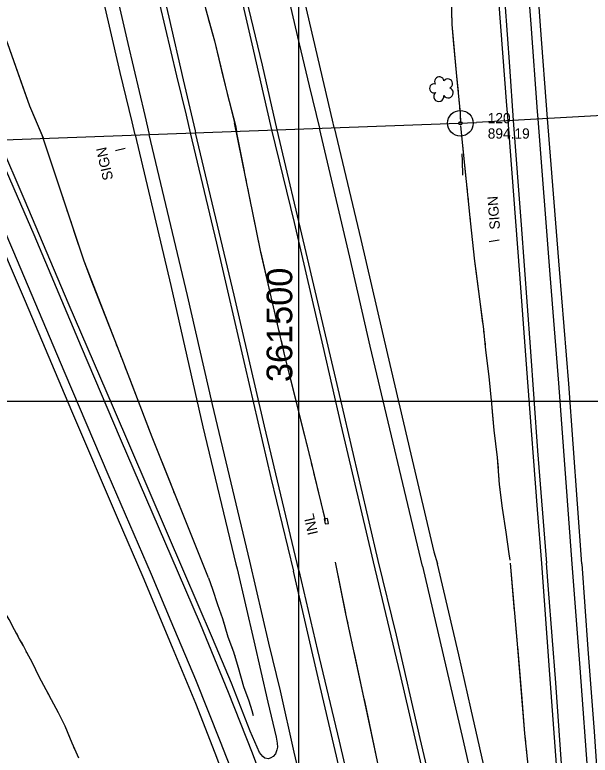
# Model space of a CAD drawing. Extents: x 353423 to 364002, y 127000 to 201942.
# Drawn here: x 361334 to 361670.5, y 147292.9 to 147726 of the extents above; entities that cross this region are included whole.
import ezdxf

# ---------------------------------------------------------------- set-up
doc = ezdxf.new("R2010")
doc.units = 0
for name, color, linetype in [('E_DTM_SlopeBottom', 7, 'Continuous'), ('E_DTM_SlopeTop', 7, 'Continuous'), ('E_FEN_Generic', 7, 'Continuous'), ('E_LAND_BrushLine', 7, 'Continuous'), ('E_LAND_TreeLine', 7, 'Continuous'), ('E_RDWY_AsphConc', 7, 'Continuous'), ('E_RDWY_Gravel', 7, 'Continuous'), ('E_STRUCT_WingWall', 7, 'Continuous')]:
    doc.layers.add(name, color=color, linetype=linetype)

msp = doc.modelspace()

# ---------------------------------------------------------------- linework, layer by layer
at = {"layer": 'E_DTM_SlopeBottom'}
msp.add_lwpolyline([(361515.39, 147428.19), (361517.37, 147428.49), (361516.91, 147431.46), (361514.93, 147431.15), (361515.39, 147428.19)], dxfattribs=at)
at = {"layer": 'E_DTM_SlopeTop'}
for points in [[(361640, 147665.06), (361639.68, 147669.43), (361635.93, 147720.57), (361632.35, 147768.51), (361629.35, 147810.78), (361625.95, 147855.61), (361622.73, 147898.78), (361621.1, 147920.75), (361620.78, 147930.93), (361620.92, 147937.5), (361621.69, 147946.99), (361625.58, 147974.16), (361631.52, 148012.6), (361638.2, 148056.01), (361640.83, 148066.68)], [(361645.54, 147665.37), (361641.4, 147719.6), (361637.75, 147772.41), (361633.76, 147825.11), (361630.5, 147869.07), (361627.26, 147912.07), (361626.33, 147930.18), (361626.33, 147941.59), (361627.61, 147956.71), (361629.51, 147973.15), (361633.85, 148004.06), (361639.27, 148038.42), (361643.18, 148066.2)], [(361319.42, 148055.37), (361329.49, 148012.42), (361337.85, 147976.64), (361345.07, 147945.17), (361354.92, 147902.73), (361363.12, 147869), (361374.78, 147817.89), (361387.65, 147763.43), (361400.04, 147709.12), (361410.09, 147667.19), (361412.63, 147656.02)], [(361343.24, 148055.54), (361351.19, 148022.14), (361356.64, 147999.84), (361365.3, 147962.23), (361371.08, 147936.7), (361378.92, 147903.3), (361385.85, 147873.28), (361393.8, 147839.49), (361400.51, 147810.27), (361409.38, 147772.43), (361418.68, 147732.41), (361428.58, 147690.32), (361434.12, 147667.29), (361436.48, 147656.9)], [(361487.5, 147658.78), (361478.87, 147696.45), (361469.52, 147735.5), (361462.7, 147765.55), (361454.83, 147798.81), (361448.18, 147826.82), (361439.52, 147864.26), (361433.11, 147892.48), (361422.43, 147938.07), (361413.56, 147976.04), (361408.44, 147997.77), (361402.01, 148024.61), (361398.11, 148042.4), (361394.96, 148055.77)], [(361419.02, 148056.1), (361425.15, 148030.21), (361432.15, 148000.98), (361441.57, 147960.86), (361448.5, 147930.88), (361457.71, 147891.55), (361470.62, 147837.12), (361477.43, 147808.21), (361487.47, 147764.34), (361499.22, 147713.12), (361506.19, 147684.35), (361512.17, 147659.69)], [(361386.66, 148044.5), (361390.91, 148026.62), (361400.11, 148004.81), (361408.39, 147985.04), (361416.86, 147947.41), (361424.57, 147915.68), (361435.46, 147866.95), (361442.29, 147838.04), (361453.8, 147789.06), (361460.81, 147759.91), (361472.67, 147708.97), (361479.29, 147680.05), (361484.19, 147658.66)], [(361520.77, 147660), (361519.77, 147664.3), (361503.72, 147732.71), (361495.32, 147768.55), (361484.62, 147815.19), (361475.32, 147854.03), (361467.26, 147889.51), (361460.5, 147919.96), (361451.33, 147959.41), (361435.58, 148026.42), (361433.39, 148045.03)], [(361404.31, 147655.72), (361402.53, 147663.44), (361395.6, 147692.15), (361389.35, 147719.4), (361379.99, 147759.79), (361373.86, 147784.97), (361364.79, 147824.84), (361357.76, 147854.65), (361348.52, 147895.11), (361342.7, 147919.86), (361333.87, 147957.31), (361328.1, 147981.94), (361319.58, 148010.65), (361313.64, 148032.44), (361313.04, 148034.26)], [(361359.45, 148034.84), (361360.45, 148025.79), (361362.09, 148004.06), (361363.56, 147985.82), (361371.53, 147949.62), (361379.08, 147918), (361387.19, 147882.75), (361394.52, 147850.76), (361400.89, 147823.85), (361408.47, 147791.43), (361417.61, 147752.05), (361424.14, 147724.69), (361432.43, 147687.89), (361439.44, 147658.21), (361439.73, 147657.02)], [(361602.04, 147978.87), (361605.22, 147937.81), (361608.39, 147895.93), (361611.8, 147850.32), (361615.36, 147802.33), (361619.14, 147752.08), (361623.21, 147695.81), (361625.5, 147664.26)], [(361601.62, 147943.89), (361604.56, 147901.78), (361609.1, 147841.68), (361613.12, 147788.97), (361616.91, 147734.5), (361621.57, 147672.85), (361622.22, 147664.08)], [(361622.22, 147664.08), (361629.05, 147574.27), (361633.73, 147511.16), (361639.41, 147436.57), (361641.95, 147404.99)], [(361625.5, 147664.26), (361630.14, 147603.09), (361635.46, 147531.83), (361639.64, 147470.96), (361644.94, 147405.31)], [(361659.97, 147404.76), (361652.06, 147510.47), (361647.12, 147574.11), (361640, 147665.06)], [(361665.51, 147404.9), (361658.07, 147510.04), (361652.55, 147577.29), (361645.54, 147665.37)], [(361572.4, 147403.44), (361541.82, 147532.12), (361529.95, 147584.27), (361512.17, 147659.69)], [(361520.77, 147660), (361536.33, 147594.61), (361552.03, 147527.27), (361565.66, 147469.06), (361579.08, 147411.84), (361581.23, 147404.78)], [(361404.31, 147655.72), (361425.14, 147567.67), (361444, 147485.04), (361463.26, 147404.64), (361464.02, 147402)], [(361471.46, 147406.36), (361449.59, 147497.98), (361434.93, 147561.87), (361412.63, 147656.02)], [(361436.48, 147656.9), (361451.97, 147592.46), (361468.44, 147520.64), (361483.68, 147455.07), (361496.98, 147400.48)], [(361500.09, 147401.03), (361480.03, 147485.42), (361462.28, 147561.97), (361439.73, 147657.02)], [(361484.19, 147658.66), (361497.28, 147604.55), (361514.21, 147532.13), (361524.65, 147486.07), (361543.54, 147406.1)], [(361546.56, 147406.78), (361525.47, 147497.33), (361504.37, 147586.94), (361487.5, 147658.78)], [(361299.97, 147651.88), (361340.05, 147558.47), (361367.08, 147494.29), (361393.81, 147431.91), (361408.94, 147397.22)], [(361413.92, 147398.57), (361388.68, 147457.09), (361363.42, 147516.15), (361332.79, 147588.43), (361305.57, 147652.09)], [(361321.02, 147652.65), (361345.07, 147597.48), (361372.71, 147531.76), (361395.52, 147478.22), (361429.47, 147399.5)], [(361432.75, 147400.43), (361391.69, 147496.07), (361365.24, 147557.42), (361340.11, 147617), (361324.54, 147652.78)], [(361652.55, 146629.38), (361628.14, 146733.02), (361613.21, 146797.53), (361596.83, 146867.46), (361583.19, 146927.49), (361572.44, 146972.92), (361562.47, 147015.18), (361553.11, 147055.27), (361541.76, 147103.9), (361528.26, 147162.78), (361518.31, 147205.63), (361508.58, 147246.85), (361497.44, 147294.63), (361489.37, 147330.5), (361482.53, 147358.52), (361471.46, 147406.36)], [(361543.54, 147406.1), (361559.06, 147340.74), (361573.51, 147278.56), (361586.53, 147223.31), (361599.74, 147166.08), (361610.9, 147119.1), (361624.82, 147059.57), (361637.03, 147006.26), (361648.5, 146958.45), (361661.23, 146903.98), (361675.36, 146842.18), (361689.09, 146783.75), (361701.07, 146732.42), (361714.83, 146672.54)], [(361726.12, 146636.99), (361711.15, 146701.23), (361696.12, 146766.23), (361681.23, 146830.16), (361665.99, 146896.25), (361651.92, 146956.59), (361637.22, 147019.15), (361619.37, 147095.34), (361602.2, 147169.27), (361585.99, 147238.83), (361571.06, 147302.75), (361557.14, 147363.12), (361546.56, 147406.78)], [(361572.4, 147403.44), (361584.48, 147351.68), (361596.23, 147301.26), (361605.73, 147259.17)], [(361611.28, 147274.11), (361600.61, 147320.39), (361593.66, 147351.7), (361581.23, 147404.78)], [(361641.95, 147404.99), (361646.77, 147340.03), (361650.56, 147287.54)], [(361653.76, 147287.78), (361650.31, 147335.3), (361646.13, 147389.82), (361644.94, 147405.31)], [(361759.6, 146633.57), (361748.58, 146685.7), (361739.73, 146727.61), (361729.5, 146775.09), (361720.07, 146819.79), (361711.91, 146860.71), (361704.68, 146895.8), (361699.64, 146925.81), (361694.86, 146960.02), (361690.71, 146995.45), (361687.61, 147030.71), (361684.26, 147074.29), (361680.95, 147121.38), (361677.12, 147170.84), (361673.83, 147215.27), (361669.44, 147277.25), (361664.58, 147343.93), (361659.97, 147404.76)], [(361665.51, 147404.9), (361669.16, 147354.86), (361672.76, 147306.7), (361676.2, 147257.44), (361679, 147216.41), (361682.3, 147172.2), (361685.74, 147125.9), (361688.04, 147094.08), (361690.88, 147056.48), (361693.78, 147018.34), (361697.96, 146974.11), (361701.86, 146945.99), (361708.62, 146907.74), (361715.66, 146870.48), (361723.89, 146828.86), (361733.17, 146784.42), (361741.93, 146744.07), (361753.48, 146688.51), (361763.76, 146639.64)], [(361429.47, 147399.5), (361442.42, 147369.83), (361458.67, 147329.72), (361472.78, 147294.29), (361480.71, 147272.77), (361490.7, 147244.05), (361498.01, 147221.85), (361508.35, 147189.79), (361517.07, 147159.86), (361523.72, 147136.49), (361531.45, 147106.64), (361540.62, 147069.82), (361553.07, 147021), (361565.67, 146970.97), (361576.93, 146926.46), (361590.22, 146873), (361600.71, 146830.72), (361609.74, 146793.93), (361620.08, 146752.21), (361630.41, 146710.79), (361640.86, 146668.45)], [(361464.02, 147402), (361473.73, 147359.9), (361481.98, 147324.02), (361486.75, 147303.41), (361487.41, 147299.89), (361487.7, 147297.53), (361487.3, 147295.99), (361486.43, 147293.64), (361485.14, 147292.11), (361483.79, 147291.29), (361482.33, 147290.77), (361480.2, 147291.18), (361479.03, 147292.11), (361477.11, 147294.52), (361475.64, 147297.55), (361471.55, 147307.06), (361460.79, 147335.11), (361449.59, 147361.33), (361432.75, 147400.43)], [(361675.65, 146633.92), (361660.63, 146698.47), (361645.64, 146763.11), (361632.49, 146818.95), (361616.13, 146888.92), (361601.69, 146952.05), (361587.81, 147010.08), (361574.75, 147067.35), (361558.81, 147135.31), (361542.02, 147207.12), (361526.41, 147273.94), (361512.55, 147333.01), (361496.98, 147400.48)], [(361500.09, 147401.03), (361511.07, 147354.09), (361523.61, 147301.15), (361534.36, 147254.89), (361541.54, 147223.83), (361551.32, 147182.7), (361559.38, 147147.46), (361569.66, 147104.43), (361582.53, 147048.77), (361595.82, 146991.03), (361607.08, 146942.55), (361618.64, 146893.5), (361630.28, 146843.42), (361644.36, 146783.94), (361657.83, 146726.99), (361670.41, 146672.19)], [(361408.94, 147397.22), (361425.92, 147356.13), (361439.62, 147323.33), (361450.91, 147294.22), (361461.59, 147265.78), (361472.19, 147235.97), (361480.94, 147209.42), (361488.5, 147185.26), (361496.65, 147158.14), (361506.33, 147122.77), (361515.7, 147087.2), (361528.42, 147037.91), (361539.17, 146995.19), (361552.02, 146944.14), (361560.39, 146911.37), (361568.75, 146878.56), (361579.68, 146835.33), (361589.79, 146794.17), (361600.32, 146752.53), (361609.78, 146713.65), (361620.1, 146674.5)], [(361632.34, 146648.02), (361618.6, 146702.23), (361605.78, 146752.35), (361592.43, 146805.17), (361579.36, 146858.68), (361564.15, 146917.13), (361546.05, 146989.14), (361526.29, 147067.37), (361507.28, 147141.71), (361499.71, 147167.53), (361491.57, 147195.26), (361480.45, 147229.49), (361467.29, 147267.42), (361454.27, 147300.64), (361439.88, 147337.08), (361425.4, 147371.14), (361413.92, 147398.57)]]:
    msp.add_lwpolyline(points, dxfattribs=at)
at = {"layer": 'E_FEN_Generic'}
for centre, radius, start, end in [((361582.24, 147686.92), 2.78, 11.0185, 212.0296), ((361579.15, 147682.94), 2.61, 73.7267, 291.6593), ((361587.16, 147685.75), 2.78, 294.3415, 142.1145), ((361587.42, 147680.38), 2.97, 211.3706, 72.6045), ((361581.98, 147678.2), 2.97, 129.0214, 11.9947)]:
    msp.add_arc(centre, radius, start, end, dxfattribs=at)
at = {"layer": 'E_LAND_BrushLine'}
for p, q in [((361398.53, 147647.87), (361392.8, 147646.33)), ((361617.25, 147594.15), (361611.38, 147593.24))]:
    msp.add_line(p, q, dxfattribs=at)
at = {"layer": 'E_LAND_TreeLine'}
for p, q in [((361500, 147000), (361500, 149500)), ((361500, 147500), (361500, 149000)), ((361500, 147500), (361500, 149000)), ((361500, 145000), (361500, 148000)), ((358000, 147500), (363000, 147500)), ((359000, 147500), (363000, 147500)), ((360000, 147500), (362000, 147500)), ((361500, 147500), (363000, 147500))]:
    msp.add_line(p, q, dxfattribs=at)
at = {"layer": 'E_RDWY_AsphConc'}
for radius in [7.5, 7.5, 0.96, 0.96]:
    msp.add_circle((361594.57, 147662.57), radius, dxfattribs=at)
at = {"layer": 'E_RDWY_Gravel'}
for points in [[(362562.64, 147716.17), (361603.97, 147663.07)], [(362562.64, 147716.17), (361603.97, 147663.07)], [(360461.29, 147621.02), (361603.97, 147663.07)], [(360461.29, 147621.02), (361603.97, 147663.07)]]:
    msp.add_lwpolyline(points, dxfattribs=at)
at = {"layer": 'E_STRUCT_WingWall'}
for points in [[(361532.64, 148085.37), (361536.03, 148080.29), (361542.17, 148068.37), (361546.15, 148053.83), (361550.07, 148037.96), (361553.31, 148023.99), (361561.25, 147995.84), (361566.7, 147970.89), (361572.07, 147946.89), (361576.04, 147913.8), (361578.55, 147890.05), (361581.59, 147854.54), (361584.31, 147826.53), (361586.43, 147792.11), (361587.32, 147770.76), (361588.93, 147742.66), (361589.48, 147720.27), (361592.39, 147690.08), (361594.37, 147668.49), (361594.64, 147662.72)], [(361350.84, 147653.75), (361342.77, 147672.56), (361329.84, 147709), (361313.84, 147747.25), (361303.12, 147773.83), (361288.75, 147813.21), (361274.91, 147843.15), (361261.24, 147882.74), (361249.32, 147906.32), (361237.99, 147937.03), (361227.16, 147960.36), (361207.13, 147995.08), (361198.67, 148022.2), (361190.03, 148042.12), (361183.26, 148057.49), (361178.98, 148063.78), (361175.77, 148067.46), (361172.3, 148069.48), (361170.52, 148071.33)], [(361374.41, 148031.15), (361377.69, 148017.69), (361384.85, 147998.21), (361388.51, 147979.96), (361393.96, 147953.24), (361398.65, 147932.54), (361403.97, 147912.02), (361412.85, 147877.05), (361416.73, 147854.85), (361422.75, 147827.79), (361428.05, 147805.97), (361435.37, 147774.27), (361441.18, 147750.19), (361445.48, 147729.64), (361450.71, 147710.68), (361458.23, 147679.91), (361462.98, 147661.15), (361463.65, 147657.9)], [(361589.09, 147736.51), (361589.48, 147720.27), (361590.59, 147708.75)], [(361447.06, 147723.9), (361450.71, 147710.68), (361454.93, 147693.41)], [(361338.65, 147684.15), (361329.84, 147709), (361328.14, 147713.05)], [(361590.59, 147708.75), (361592.39, 147690.08), (361593.22, 147681.06)], [(361454.93, 147693.41), (361458.23, 147679.91), (361462.54, 147662.86)], [(361350.05, 147655.6), (361342.77, 147672.56), (361338.65, 147684.15)], [(361593.57, 147677.24), (361593.74, 147675.33)], [(361594.09, 147671.51), (361594.27, 147669.6)], [(361594.5, 147665.77), (361594.59, 147663.85)], [(361515.74, 147430.17), (361506.66, 147467.37), (361491.96, 147526.47), (361477.92, 147587.13), (361462.54, 147662.86)], [(361594.62, 147660.99), (361600.36, 147605.41), (361602.84, 147581.82), (361605.67, 147559.68), (361608.02, 147542.11), (361609.31, 147529.84), (361611.19, 147514.41), (361612.67, 147498.49), (361614.16, 147483.08), (361616.15, 147467.01), (361617.32, 147451.24), (361619.02, 147437.4), (361621.12, 147423.33), (361622.9, 147410.64), (361623.42, 147406.96)], [(361594.62, 147660.99), (361597.79, 147630.26)], [(361447.19, 147396.72), (361414.31, 147478.9), (361396.79, 147524.68), (361374.49, 147581.84), (361350.05, 147655.6)], [(361360.54, 147623.93), (361350.05, 147655.6)], [(361463.5, 147658.62), (361463.65, 147657.9)], [(361468.28, 147634.6), (361463.65, 147657.9)], [(361595.48, 147644.72), (361595.68, 147640.6), (361595.72, 147632.23)], [(361469.47, 147628.75), (361469.07, 147630.7)], [(361470.66, 147622.91), (361470.26, 147624.86)], [(361598.23, 147626.02), (361598.45, 147623.9)], [(361362.72, 147617.38), (361361.99, 147619.56)], [(361471.84, 147617.06), (361471.45, 147619.01)], [(361598.89, 147619.66), (361599.11, 147617.54)], [(361364.89, 147610.83), (361364.16, 147613.01)], [(361478.43, 147584.92), (361477.92, 147587.13), (361472.63, 147613.16)], [(361599.55, 147613.3), (361599.77, 147611.18)], [(361600.21, 147606.94), (361600.36, 147605.41), (361602.84, 147581.82), (361603.55, 147576.22)], [(361367.06, 147604.27), (361366.34, 147606.46)], [(361379.71, 147568.46), (361374.49, 147581.84), (361368.51, 147599.9)], [(361484.94, 147556.8), (361478.43, 147584.92)], [(361603.55, 147576.22), (361605.67, 147559.68), (361607.55, 147545.59)], [(361391.87, 147537.3), (361379.71, 147568.46)], [(361486.28, 147550.99), (361485.83, 147552.92)], [(361487.63, 147545.17), (361487.18, 147547.11)], [(361488.97, 147539.35), (361488.53, 147541.29)], [(361608.09, 147541.37), (361608.32, 147539.25)], [(361496.69, 147507.44), (361491.96, 147526.47), (361489.87, 147535.47)], [(361608.77, 147535.02), (361608.99, 147532.9)], [(361394.38, 147530.85), (361393.54, 147533)], [(361396.9, 147524.41), (361396.79, 147524.68), (361396.06, 147526.55)], [(361609.46, 147528.66), (361609.71, 147526.54)], [(361610.23, 147522.31), (361611.19, 147514.41), (361612.67, 147498.49), (361613.34, 147491.57)], [(361399.37, 147517.94), (361398.54, 147520.1)], [(361412.97, 147482.4), (361401.02, 147513.64)], [(361503.65, 147479.44), (361496.69, 147507.44)], [(361613.34, 147491.57), (361614.16, 147483.08), (361616.15, 147467.01), (361616.6, 147460.85)], [(361425.34, 147451.33), (361414.31, 147478.9), (361412.97, 147482.4)], [(361505.09, 147473.65), (361504.61, 147475.58)], [(361506.53, 147467.86), (361506.05, 147469.79)], [(361507.95, 147462.06), (361507.48, 147463.99)], [(361515.48, 147431.24), (361508.9, 147458.19)], [(361616.92, 147456.6), (361617.08, 147454.48)], [(361427.91, 147444.9), (361427.05, 147447.05)], [(361617.44, 147450.23), (361617.7, 147448.11)], [(361618.22, 147443.88), (361618.48, 147441.77)], [(361430.48, 147438.48), (361429.62, 147440.62)], [(361433.05, 147432.06), (361432.2, 147434.2)], [(361619, 147437.54), (361619.02, 147437.4), (361621.12, 147423.33), (361622.9, 147410.64), (361623.42, 147406.96)], [(361447.19, 147396.72), (361434.77, 147427.77)], [(361597.59, 147078.97), (361585.05, 147125.35), (361573.05, 147177.35), (361560.8, 147224.87), (361549.13, 147274.58), (361538.35, 147325.81), (361527.62, 147375.59), (361521.56, 147405.83)], [(361527.53, 147376.01), (361521.56, 147405.83)], [(361623.58, 147405.25), (361627.77, 147358.07), (361632.15, 147305.52), (361637.3, 147255.51), (361643.74, 147210.84), (361649.19, 147174.74), (361654.35, 147136.7), (361659.55, 147099.34)], [(361623.58, 147405.25), (361626.05, 147377.43)], [(361371.4, 147291.24), (361367.52, 147300.01), (361363.51, 147309.83), (361359.6, 147317.75), (361355.51, 147325.32), (361352.24, 147331.07), (361348.2, 147338.83), (361344.37, 147347.01), (361341.07, 147352.94), (361339.12, 147356.84), (361336.8, 147360.77), (361333.86, 147366.29), (361330.64, 147372.38), (361327.18, 147378.21), (361323.12, 147384.36), (361317.2, 147394.86), (361315.18, 147398.29)], [(361447.19, 147396.72), (361449.64, 147390), (361452.58, 147381.08), (361455.53, 147372.92), (361458.49, 147362.14), (361461.85, 147353.36), (361464.6, 147344.12), (361467.72, 147333.12), (361470.91, 147324.72), (361472.55, 147319.03), (361473.45, 147316.18)], [(361447.19, 147396.72), (361449.64, 147390), (361452.58, 147381.08), (361455.53, 147372.92), (361456.98, 147367.62)], [(361626.39, 147373.6), (361626.56, 147371.68)], [(361528.85, 147369.86), (361528.41, 147371.91)], [(361530.18, 147363.7), (361529.74, 147365.76)], [(361626.9, 147367.84), (361627.07, 147365.93)], [(361335.88, 147362.49), (361334.93, 147364.27)], [(361458.1, 147363.53), (361458.49, 147362.14), (361458.73, 147361.51)], [(361627.41, 147362.09), (361627.58, 147360.17)], [(361338.89, 147357.23), (361337.86, 147358.97)], [(361460.25, 147357.55), (361461.01, 147355.57)], [(361531.5, 147357.55), (361531.06, 147359.6)], [(361627.91, 147356.33), (361630.23, 147328.51)], [(361354.18, 147327.66), (361352.24, 147331.07), (361348.2, 147338.83), (361344.37, 147347.01), (361341.07, 147352.94), (361340.72, 147353.63)], [(361462.39, 147351.57), (361462.99, 147349.53)], [(361538.79, 147323.71), (361538.35, 147325.81), (361532.39, 147353.45)], [(361464.2, 147345.47), (361464.6, 147344.12), (361467.72, 147333.12), (361470.91, 147324.72), (361472.55, 147319.03), (361473.45, 147316.18)], [(361366.97, 147301.36), (361363.51, 147309.83), (361359.6, 147317.75), (361355.51, 147325.32), (361354.18, 147327.66)], [(361630.23, 147328.51), (361632.15, 147305.52), (361632.65, 147300.69)], [(361545.05, 147293.94), (361538.79, 147323.71)], [(361369.38, 147295.81), (361368.57, 147297.66)], [(361633.04, 147296.86), (361633.24, 147294.94)]]:
    msp.add_lwpolyline(points, dxfattribs=at)

# ---------------------------------------------------------------- texts
at = {"layer": 'E_DTM_SlopeBottom'}
msp.add_text('INL', height=6, rotation=102.6879, dxfattribs=at).set_placement((361511.37, 147422.51))
at = {"layer": 'E_LAND_BrushLine'}
for rotation, p in [(102.6879, (361391.59, 147629.94)), (94.2998, (361617.77, 147600.63))]:
    msp.add_text('SIGN', height=6, rotation=rotation, dxfattribs=at).set_placement(p)
at = {"layer": 'E_LAND_TreeLine'}
msp.add_text('  361500  ', height=15, rotation=90.0001, dxfattribs=at).set_placement((361496.25, 147500))
msp.add_text('  361500  ', height=15, rotation=90.0001, dxfattribs=at).set_placement((361496.25, 147500))
at = {"layer": 'E_RDWY_AsphConc'}
for s, p in [('120', (361610.57, 147662.57)), ('120', (361610.57, 147662.57)), ('894.19', (361610.57, 147653.57)), ('894.19', (361610.57, 147653.57))]:
    msp.add_text(s, height=6, dxfattribs=at).set_placement(p)

doc.saveas('drawing.dxf')
